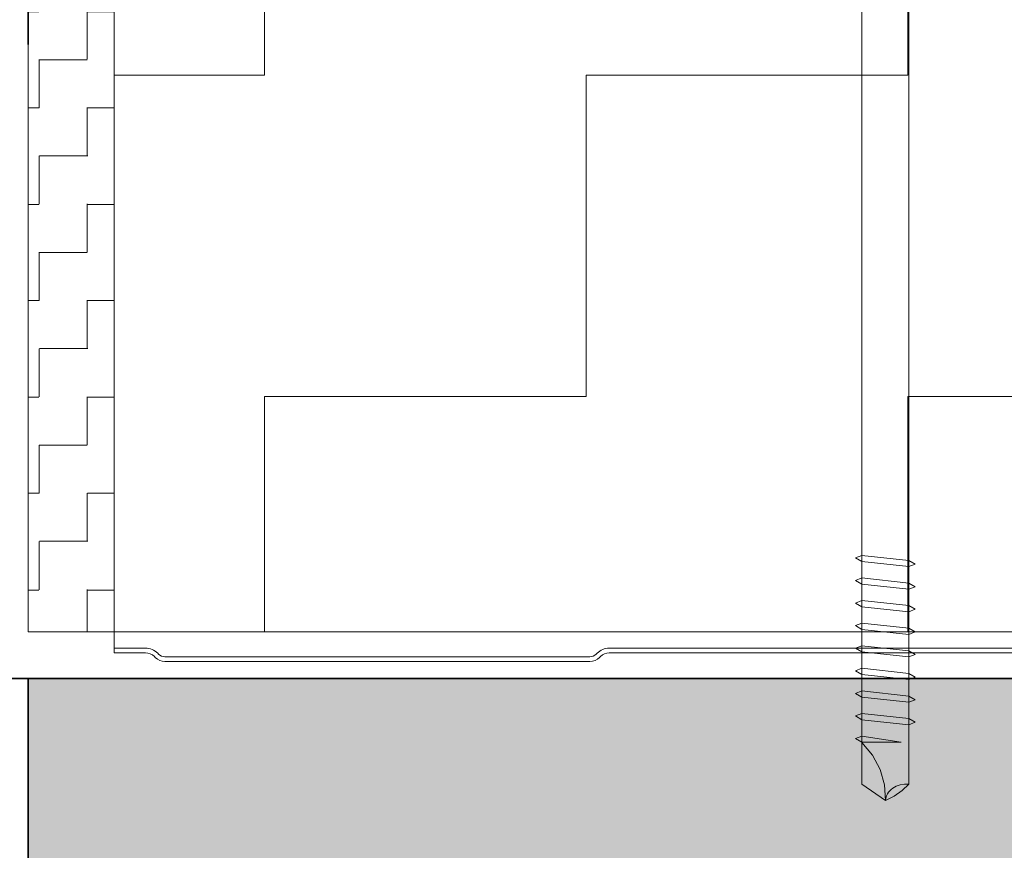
# Model space of a CAD drawing. Header units: metres. Extents: x 1316.5 to 1415.3, y -94.1 to -52.
# Tile 413 of 656: x 1400.7465 to 1400.8613, y -73.5154 to -73.4185. Entities that reach past the tile are written whole.
import ezdxf

# ---------------------------------------------------------------- set-up
doc = ezdxf.new("R2010")
doc.units = ezdxf.units.M
doc.header["$PDMODE"] = 65
doc.linetypes.add('AUSGEZOGEN', pattern=[0])
doc.linetypes.add('STRICHPUNKT2_S5', pattern=[0.09999999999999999, 0.07, -0.01, 0.01, -0.01])
doc.layers.add('XR$4$_42143', color=7, linetype='Continuous')
doc.layers.add('XR$4$_42154', color=7, linetype='Continuous')
for name, color, linetype, lineweight in [('XR$4$Achsen', 4, 'AUSGEZOGEN', 13), ('XR$4$Maßlinie 1_50', 7, 'AUSGEZOGEN', 25), ('XR$4$Muster', 4, 'AUSGEZOGEN', 13), ('XR$4$Möblierung', 4, 'AUSGEZOGEN', 13), ('XR$4$STANDARD_1', 7, 'AUSGEZOGEN', 25), ('XR$4$Wand Mauerwerk nt', 7, 'AUSGEZOGEN', 25), ('XR$4$Wand Mauerwerk tr_1', 42, 'AUSGEZOGEN', 18)]:
    doc.layers.add(name, color=color, linetype=linetype, lineweight=lineweight)
doc.styles.add('ARIAL', font='arial.ttf')
doc.dimstyles.new('DIMSTYLE_4', dxfattribs={"dimtxt": 0.04, "dimasz": 0.03, "dimexe": 0, "dimexo": 1e-06, "dimgap": 0.02, "dimtad": 2, "dimdec": 1, "dimlfac": 100, "dimrnd": 0.5, "dimzin": 4, "dimdsep": 46, "dimtxsty": 'ARIAL', "dimblk1": 'ALL_ML_KREIS', "dimblk2": 'ALL_ML_KREIS', "dimsah": 1, "dimcen": 0, "dimse1": 1, "dimse2": 1, "dimclrd": 7, "dimclre": 7, "dimclrt": 7, "dimadec": 0, "dimazin": 0, "dimtfac": 1, "dimtdec": 0, "dimtix": 1, "dimtmove": 2, "dimatfit": 3, "dimfxl": 0, "dimtzin": 0, "dimlwd": 0, "dimlwe": 25, "dimarcsym": 0})

# ---------------------------------------------------------------- blocks, each defined once
blk = doc.blocks.new('COMPLEXOBJECT_61')
at = {"layer": 'XR$4$STANDARD_1', "linetype": 'AUSGEZOGEN', "lineweight": 35, "transparency": 33554687}
h = blk.add_hatch(color=7, dxfattribs=at)
h.set_gradient(color2=(0, 0, 0), one_color=1)
h.paths.add_polyline_path([(1400.838627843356, -73.34341521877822), (1400.838627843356, -73.34532811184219), (1400.856228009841, -73.34341521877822)], flags=0)
h = blk.add_hatch(color=7, dxfattribs=at)
h.set_gradient(color2=(0, 0, 0), one_color=1)
h.paths.add_polyline_path([(1400.838627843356, -73.34532811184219), (1400.856228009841, -73.34532811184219), (1400.856228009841, -73.34341521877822)], flags=0)
at = {"layer": 'XR$4$STANDARD_1', "color": 7, "linetype": 'AUSGEZOGEN', "lineweight": 13, "transparency": 33554687}
for p, q in [((1400.841927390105, -73.33815024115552), (1400.841927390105, -73.34245748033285)), ((1400.847430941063, -73.33815024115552), (1400.841927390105, -73.33815024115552)), ((1400.844404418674, -73.33815024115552), (1400.844404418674, -73.34245748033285)), ((1400.852927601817, -73.33815024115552), (1400.847430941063, -73.33815024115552)), ((1400.85045401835, -73.33815024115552), (1400.85045401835, -73.34245748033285)), ((1400.852927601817, -73.34245748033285), (1400.852927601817, -73.33815024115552)), ((1400.838629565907, -73.34341349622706), (1400.841927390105, -73.34245748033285)), ((1400.841927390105, -73.34245748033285), (1400.852927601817, -73.34245748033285)), ((1400.856229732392, -73.34341349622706), (1400.852927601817, -73.34245748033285)), ((1400.838629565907, -73.34532897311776), (1400.838629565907, -73.34341349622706)), ((1400.838629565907, -73.34341349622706), (1400.856229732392, -73.34341349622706)), ((1400.856229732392, -73.34341349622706), (1400.856229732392, -73.34532897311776)), ((1400.856229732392, -73.34532897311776), (1400.838629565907, -73.34532897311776)), ((1400.844679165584, -73.34532897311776), (1400.844679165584, -73.34646844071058)), ((1400.85017927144, -73.34706142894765), (1400.85017927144, -73.34532897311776)), ((1400.844679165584, -73.34646844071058), (1400.843963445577, -73.34675438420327)), ((1400.843963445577, -73.34675438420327), (1400.844679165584, -73.34719535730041)), ((1400.85017927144, -73.34706142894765), (1400.844679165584, -73.34646844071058)), ((1400.844679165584, -73.34719191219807), (1400.844679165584, -73.34910394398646)), ((1400.844679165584, -73.34719535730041), (1400.85017927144, -73.34777757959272)), ((1400.850894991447, -73.34749163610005), (1400.85017927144, -73.34706142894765)), ((1400.85017927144, -73.34777757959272), (1400.850894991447, -73.34749163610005)), ((1400.85017927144, -73.34969305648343), (1400.85017927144, -73.34777757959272)), ((1400.844679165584, -73.34910394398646), (1400.843963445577, -73.34938945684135)), ((1400.85017927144, -73.34969650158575), (1400.844679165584, -73.34910394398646)), ((1400.843963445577, -73.34938945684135), (1400.844679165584, -73.3498304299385)), ((1400.844679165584, -73.34982698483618), (1400.844679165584, -73.35174246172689)), ((1400.844679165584, -73.3498304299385), (1400.85017927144, -73.35041609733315)), ((1400.850894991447, -73.35012670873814), (1400.85017927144, -73.34969650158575)), ((1400.85017927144, -73.35041609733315), (1400.850894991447, -73.35012670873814)), ((1400.85017927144, -73.35232812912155), (1400.85017927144, -73.35041609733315)), ((1400.844679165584, -73.35174246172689), (1400.843963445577, -73.35202840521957)), ((1400.843963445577, -73.35202840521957), (1400.844679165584, -73.35246937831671)), ((1400.85017927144, -73.35233544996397), (1400.844679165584, -73.35174246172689)), ((1400.844679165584, -73.35246593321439), (1400.844679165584, -73.35437796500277)), ((1400.844679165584, -73.35246937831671), (1400.85017927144, -73.35305160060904)), ((1400.850894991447, -73.35276565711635), (1400.85017927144, -73.35233544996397)), ((1400.85017927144, -73.35305160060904), (1400.850894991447, -73.35276565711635)), ((1400.85017927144, -73.35496707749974), (1400.85017927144, -73.35305160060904)), ((1400.844679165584, -73.35437796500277), (1400.843963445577, -73.35466347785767)), ((1400.843963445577, -73.35466347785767), (1400.844679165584, -73.35510445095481)), ((1400.85017927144, -73.35497052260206), (1400.844679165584, -73.35437796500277)), ((1400.844679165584, -73.35510100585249), (1400.844679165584, -73.3570164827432)), ((1400.844679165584, -73.35510445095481), (1400.85017927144, -73.35569011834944)), ((1400.850894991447, -73.35540116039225), (1400.85017927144, -73.35497052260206)), ((1400.85017927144, -73.35569011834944), (1400.850894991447, -73.35540116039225)), ((1400.85017927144, -73.5076850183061), (1400.85017927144, -73.35569011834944)), ((1400.844679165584, -73.3570164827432), (1400.843963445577, -73.35729898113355)), ((1400.849255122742, -73.3577399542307), (1400.844679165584, -73.3570164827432)), ((1400.843963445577, -73.35729898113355), (1400.844679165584, -73.3577399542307)), ((1400.844679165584, -73.3577399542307), (1400.844679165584, -73.5076850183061)), ((1400.844679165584, -73.3577399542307), (1400.849255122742, -73.3577399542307)), ((1400.844679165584, -73.48099021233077), (1400.843963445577, -73.48127572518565)), ((1400.85017927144, -73.48158276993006), (1400.844679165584, -73.48099021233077)), ((1400.843963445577, -73.48127572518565), (1400.844679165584, -73.4817166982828)), ((1400.844679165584, -73.48171325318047), (1400.844679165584, -73.48362528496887)), ((1400.844679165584, -73.4817166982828), (1400.85017927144, -73.48230236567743)), ((1400.850894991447, -73.48201297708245), (1400.85017927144, -73.48158276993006)), ((1400.85017927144, -73.48230236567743), (1400.850894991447, -73.48201297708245)), ((1400.85017927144, -73.48421439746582), (1400.85017927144, -73.48230236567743)), ((1400.844679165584, -73.48362528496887), (1400.843963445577, -73.48391467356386)), ((1400.843963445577, -73.48391467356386), (1400.844679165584, -73.484355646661)), ((1400.85017927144, -73.48422171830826), (1400.844679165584, -73.48362528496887)), ((1400.844679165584, -73.48434875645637), (1400.844679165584, -73.48626423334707)), ((1400.844679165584, -73.484355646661), (1400.85017927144, -73.48493786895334)), ((1400.850894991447, -73.48465192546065), (1400.85017927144, -73.48422171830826)), ((1400.85017927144, -73.48493786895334), (1400.850894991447, -73.48465192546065)), ((1400.85017927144, -73.48685334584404), (1400.85017927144, -73.48493786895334)), ((1400.844679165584, -73.48626423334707), (1400.843963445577, -73.48654974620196)), ((1400.843963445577, -73.48654974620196), (1400.844679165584, -73.48699071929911)), ((1400.85017927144, -73.48685679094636), (1400.844679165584, -73.48626423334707)), ((1400.850894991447, -73.48728699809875), (1400.85017927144, -73.48685679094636)), ((1400.844679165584, -73.48698727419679), (1400.844679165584, -73.4889027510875)), ((1400.844679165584, -73.48699071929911), (1400.85017927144, -73.48757294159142)), ((1400.85017927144, -73.48757294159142), (1400.850894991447, -73.48728699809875)), ((1400.85017927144, -73.48948841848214), (1400.85017927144, -73.48757294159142)), ((1400.844679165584, -73.4889027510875), (1400.843963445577, -73.48918869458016)), ((1400.843963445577, -73.48918869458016), (1400.844679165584, -73.48962966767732)), ((1400.85017927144, -73.48949573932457), (1400.844679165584, -73.4889027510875)), ((1400.844679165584, -73.48962966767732), (1400.85017927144, -73.49021188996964)), ((1400.850894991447, -73.48992594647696), (1400.85017927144, -73.48949573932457)), ((1400.85017927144, -73.49021188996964), (1400.850894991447, -73.48992594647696)), ((1400.844679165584, -73.49153825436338), (1400.843963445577, -73.49182376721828)), ((1400.843963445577, -73.49182376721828), (1400.844679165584, -73.4922647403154)), ((1400.85017927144, -73.49213081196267), (1400.844679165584, -73.49153825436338)), ((1400.844679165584, -73.49225785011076), (1400.844679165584, -73.49417332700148)), ((1400.844679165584, -73.4922647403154), (1400.85017927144, -73.49284696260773)), ((1400.850894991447, -73.49256101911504), (1400.85017927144, -73.49213081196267)), ((1400.85017927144, -73.49284696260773), (1400.850894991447, -73.49256101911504)), ((1400.85017927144, -73.49476243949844), (1400.85017927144, -73.49284696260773)), ((1400.844679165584, -73.49417332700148), (1400.843963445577, -73.49445927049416)), ((1400.843963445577, -73.49445927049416), (1400.844679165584, -73.4949002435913)), ((1400.85017927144, -73.49476588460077), (1400.844679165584, -73.49417332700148)), ((1400.844679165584, -73.49489679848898), (1400.844679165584, -73.4968122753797)), ((1400.844679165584, -73.4949002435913), (1400.85017927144, -73.49548591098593)), ((1400.850894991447, -73.49519652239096), (1400.85017927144, -73.49476588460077)), ((1400.85017927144, -73.49548591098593), (1400.850894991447, -73.49519652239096)), ((1400.85017927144, -73.49739794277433), (1400.85017927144, -73.49548591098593)), ((1400.844679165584, -73.4968122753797), (1400.843963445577, -73.49709778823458)), ((1400.843963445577, -73.49709778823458), (1400.844679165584, -73.49753876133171)), ((1400.85017927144, -73.49740483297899), (1400.844679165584, -73.4968122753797)), ((1400.844679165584, -73.4975353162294), (1400.844679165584, -73.49944734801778)), ((1400.844679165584, -73.49753876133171), (1400.85017927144, -73.49812098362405)), ((1400.850894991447, -73.49783547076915), (1400.85017927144, -73.49740483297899)), ((1400.85017927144, -73.49812098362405), (1400.850894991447, -73.49783547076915)), ((1400.85017927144, -73.50003646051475), (1400.85017927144, -73.49812098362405)), ((1400.844679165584, -73.49944734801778), (1400.843963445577, -73.49973673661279)), ((1400.85017927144, -73.50004033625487), (1400.844679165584, -73.49944734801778)), ((1400.843963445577, -73.49973673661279), (1400.844679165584, -73.50017426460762)), ((1400.844679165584, -73.5001708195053), (1400.844679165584, -73.502086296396)), ((1400.844679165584, -73.50017426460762), (1400.85017927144, -73.50075993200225)), ((1400.850894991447, -73.50047398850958), (1400.85017927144, -73.50004033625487)), ((1400.85017927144, -73.50075993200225), (1400.850894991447, -73.50047398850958)), ((1400.844679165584, -73.502086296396), (1400.843963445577, -73.50237180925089)), ((1400.843963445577, -73.50237180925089), (1400.844679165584, -73.50280933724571)), ((1400.849255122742, -73.50280933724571), (1400.844679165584, -73.502086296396)), ((1400.844679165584, -73.50280933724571), (1400.849255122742, -73.50280933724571)), ((1400.845924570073, -73.50431226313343), (1400.844679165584, -73.50281278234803)), ((1400.846824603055, -73.50599131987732), (1400.845924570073, -73.50431226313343)), ((1400.847328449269, -73.50776942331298), (1400.846824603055, -73.50599131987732)), ((1400.844679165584, -73.5076850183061), (1400.847430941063, -73.5096004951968)), ((1400.847430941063, -73.5096004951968), (1400.847328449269, -73.50776942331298)), ((1400.847801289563, -73.50863026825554), (1400.847678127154, -73.50881027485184)), ((1400.84794598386, -73.50846447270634), (1400.847801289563, -73.50863026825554)), ((1400.848112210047, -73.50830944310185), (1400.84794598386, -73.50846447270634)), ((1400.848295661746, -73.50816819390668), (1400.848112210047, -73.50830944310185)), ((1400.848492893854, -73.50804115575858), (1400.848295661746, -73.50816819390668)), ((1400.848447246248, -73.50907813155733), (1400.849371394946, -73.50843605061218)), ((1400.848708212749, -73.50793177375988), (1400.848492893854, -73.50804115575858)), ((1400.849174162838, -73.50776942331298), (1400.848708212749, -73.50793177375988)), ((1400.849671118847, -73.50768846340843), (1400.849174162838, -73.50776942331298)), ((1400.849371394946, -73.50843605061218), (1400.85017927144, -73.5076850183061)), ((1400.85017927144, -73.5076850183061), (1400.849671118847, -73.50768846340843)), ((1400.847430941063, -73.5096004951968), (1400.848447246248, -73.50907813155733)), ((1400.847469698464, -73.5093253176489), (1400.847430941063, -73.5096004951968)), ((1400.847550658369, -73.50906047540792), (1400.847469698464, -73.5093253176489)), ((1400.847678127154, -73.50881027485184), (1400.847550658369, -73.50906047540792))]:
    blk.add_line(p, q, dxfattribs=at)
blk = doc.blocks.new('ALL_ML_KREIS')
at = {"color": 0, "linetype": 'ByBlock', "lineweight": -2}
for p, q in [((0, -0.5), (0, 0.5)), ((-1, 0), (0.5, 0))]:
    blk.add_line(p, q, dxfattribs=at)
blk.add_circle((0, 0), 0.15, dxfattribs=at)
blk = doc.blocks.new('*D427')
at = {"layer": 'DEFPOINTS', "color": 7, "linetype": 'AUSGEZOGEN', "lineweight": 25, "transparency": 33554687}
for p in [(1400.853245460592, -73.49536920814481), (1400.480862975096, -73.89536920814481), (1400.938092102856, -73.89536920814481)]:
    blk.add_point(p, dxfattribs=at)
at = {"layer": 'XR$4$Maßlinie 1_50', "color": 7, "linetype": 'AUSGEZOGEN', "lineweight": -2, "transparency": 33554687}
blk.add_line((1400.480862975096, -73.89536920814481), (1400.480862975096, -73.49536920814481), dxfattribs=at)
at = {"layer": 'XR$4$Maßlinie 1_50', "color": 7, "linetype": 'AUSGEZOGEN', "lineweight": 25, "transparency": 33554687, "xscale": 0.03, "yscale": 0.03, "zscale": 0.03}
for p, rotation in [((1400.480862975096, -73.49536920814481), 90), ((1400.480862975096, -73.89536920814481), 270)]:
    blk.add_blockref('ALL_ML_KREIS', p, dxfattribs=dict(at, rotation=rotation))
at = {"layer": 'XR$4$Maßlinie 1_50', "color": 7, "linetype": 'AUSGEZOGEN', "lineweight": 25, "transparency": 33554687, "insert": (1400.450180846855, -73.69710999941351), "char_height": 0.04, "width": 0.16, "attachment_point": 5, "rotation": 90, "style": 'ARIAL'}
blk.add_mtext('\\A1;{\\A1;{40\\H0.026400;\\S^ ;}}', dxfattribs=at)
blk = doc.blocks.new('*D428')
at = {"layer": 'DEFPOINTS', "color": 7, "linetype": 'AUSGEZOGEN', "lineweight": 25, "transparency": 33554687}
for p in [(1400.769759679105, -73.34536920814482), (1400.480862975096, -73.49536920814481), (1400.853245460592, -73.49536920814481)]:
    blk.add_point(p, dxfattribs=at)
at = {"layer": 'XR$4$Maßlinie 1_50', "color": 7, "linetype": 'AUSGEZOGEN', "lineweight": -2, "transparency": 33554687}
blk.add_line((1400.480862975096, -73.49536920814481), (1400.480862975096, -73.34536920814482), dxfattribs=at)
at = {"layer": 'XR$4$Maßlinie 1_50', "color": 7, "linetype": 'AUSGEZOGEN', "lineweight": 25, "transparency": 33554687, "xscale": 0.03, "yscale": 0.03, "zscale": 0.03}
for p, rotation in [((1400.480862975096, -73.34536920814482), 90), ((1400.480862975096, -73.49536920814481), 270)]:
    blk.add_blockref('ALL_ML_KREIS', p, dxfattribs=dict(at, rotation=rotation))
at = {"layer": 'XR$4$Maßlinie 1_50', "color": 7, "linetype": 'AUSGEZOGEN', "lineweight": 25, "transparency": 33554687, "insert": (1400.450180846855, -73.42232828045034), "char_height": 0.04, "width": 0.16, "attachment_point": 5, "rotation": 90, "style": 'ARIAL'}
blk.add_mtext('\\A1;{\\A1;{15\\H0.026400;\\S^ ;}}', dxfattribs=at)
blk = doc.blocks.new('*D443')
at = {"layer": 'DEFPOINTS', "color": 7, "linetype": 'AUSGEZOGEN', "lineweight": 25, "transparency": 33554687}
for p in [(1400.597528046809, -73.11664860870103), (1400.597528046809, -73.34912596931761), (1400.747467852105, -73.51481079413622)]:
    blk.add_point(p, dxfattribs=at)
at = {"layer": 'XR$4$Maßlinie 1_50', "color": 7, "linetype": 'AUSGEZOGEN', "lineweight": -2, "transparency": 33554687}
blk.add_line((1400.597528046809, -73.11664860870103), (1400.747467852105, -73.11664860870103), dxfattribs=at)
at = {"layer": 'XR$4$Maßlinie 1_50', "color": 7, "linetype": 'AUSGEZOGEN', "lineweight": 25, "transparency": 33554687, "xscale": 0.03, "yscale": 0.03, "zscale": 0.03, "rotation": 180}
blk.add_blockref('ALL_ML_KREIS', (1400.597528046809, -73.11664860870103), dxfattribs=at)
at = {"layer": 'XR$4$Maßlinie 1_50', "color": 7, "linetype": 'AUSGEZOGEN', "lineweight": 25, "transparency": 33554687, "xscale": 0.03, "yscale": 0.03, "zscale": 0.03}
blk.add_blockref('ALL_ML_KREIS', (1400.747467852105, -73.11664860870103), dxfattribs=at)
at = {"layer": 'XR$4$Maßlinie 1_50', "color": 7, "linetype": 'AUSGEZOGEN', "lineweight": 25, "transparency": 33554687, "insert": (1400.670538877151, -73.08596648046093), "char_height": 0.04, "width": 0.16, "attachment_point": 5, "style": 'ARIAL'}
blk.add_mtext('\\A1;{\\A1;{15\\H0.026400;\\S^ ;}}', dxfattribs=at)
blk = doc.blocks.new('*D444')
at = {"layer": 'DEFPOINTS', "color": 7, "linetype": 'AUSGEZOGEN', "lineweight": 25, "transparency": 33554687}
for p in [(1400.747467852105, -73.11664860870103), (1401.696456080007, -73.51113481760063), (1400.747467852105, -73.51481079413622)]:
    blk.add_point(p, dxfattribs=at)
at = {"layer": 'XR$4$Maßlinie 1_50', "color": 7, "linetype": 'AUSGEZOGEN', "lineweight": -2, "transparency": 33554687}
blk.add_line((1400.747467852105, -73.11664860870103), (1401.696456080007, -73.11664860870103), dxfattribs=at)
at = {"layer": 'XR$4$Maßlinie 1_50', "color": 7, "linetype": 'AUSGEZOGEN', "lineweight": 25, "transparency": 33554687, "xscale": 0.03, "yscale": 0.03, "zscale": 0.03, "rotation": 180}
blk.add_blockref('ALL_ML_KREIS', (1400.747467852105, -73.11664860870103), dxfattribs=at)
at = {"layer": 'XR$4$Maßlinie 1_50', "color": 7, "linetype": 'AUSGEZOGEN', "lineweight": 25, "transparency": 33554687, "xscale": 0.03, "yscale": 0.03, "zscale": 0.03}
blk.add_blockref('ALL_ML_KREIS', (1401.696456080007, -73.11664860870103), dxfattribs=at)
at = {"layer": 'XR$4$Maßlinie 1_50', "color": 7, "linetype": 'AUSGEZOGEN', "lineweight": 25, "transparency": 33554687, "insert": (1401.22000289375, -73.08596648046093), "char_height": 0.04, "width": 0.16, "attachment_point": 5, "style": 'ARIAL'}
blk.add_mtext('\\A1;{\\A1;{95\\H0.026400;\\S^ ;}}', dxfattribs=at)
blk = doc.blocks.new('*D455')
at = {"layer": 'DEFPOINTS', "color": 7, "linetype": 'AUSGEZOGEN', "lineweight": 25, "transparency": 33554687}
for p in [(1400.597467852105, -73.22869531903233), (1400.747467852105, -73.34851766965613), (1400.597467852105, -73.69948585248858)]:
    blk.add_point(p, dxfattribs=at)
at = {"layer": 'XR$4$Maßlinie 1_50', "color": 7, "linetype": 'AUSGEZOGEN', "lineweight": -2, "transparency": 33554687}
blk.add_line((1400.597467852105, -73.22869531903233), (1400.747467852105, -73.22869531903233), dxfattribs=at)
at = {"layer": 'XR$4$Maßlinie 1_50', "color": 7, "linetype": 'AUSGEZOGEN', "lineweight": 25, "transparency": 33554687, "xscale": 0.03, "yscale": 0.03, "zscale": 0.03, "rotation": 180}
blk.add_blockref('ALL_ML_KREIS', (1400.597467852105, -73.22869531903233), dxfattribs=at)
at = {"layer": 'XR$4$Maßlinie 1_50', "color": 7, "linetype": 'AUSGEZOGEN', "lineweight": 25, "transparency": 33554687, "xscale": 0.03, "yscale": 0.03, "zscale": 0.03}
blk.add_blockref('ALL_ML_KREIS', (1400.747467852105, -73.22869531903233), dxfattribs=at)
at = {"layer": 'XR$4$Maßlinie 1_50', "color": 7, "linetype": 'AUSGEZOGEN', "lineweight": 25, "transparency": 33554687, "insert": (1400.670508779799, -73.19801319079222), "char_height": 0.04, "width": 0.16, "attachment_point": 5, "style": 'ARIAL'}
blk.add_mtext('\\A1;{\\A1;{15\\H0.026400;\\S^ ;}}', dxfattribs=at)
blk = doc.blocks.new('*D493')
at = {"layer": 'DEFPOINTS', "color": 7, "linetype": 'AUSGEZOGEN', "lineweight": 25, "transparency": 33554687}
for p in [(1400.747467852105, -73.49536920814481), (1400.694194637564, -73.67036877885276), (1400.742025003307, -73.67036877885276)]:
    blk.add_point(p, dxfattribs=at)
at = {"layer": 'XR$4$Maßlinie 1_50', "color": 7, "linetype": 'AUSGEZOGEN', "lineweight": -2, "transparency": 33554687}
blk.add_line((1400.694194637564, -73.67036877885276), (1400.694194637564, -73.49536920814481), dxfattribs=at)
at = {"layer": 'XR$4$Maßlinie 1_50', "color": 7, "linetype": 'AUSGEZOGEN', "lineweight": 25, "transparency": 33554687, "xscale": 0.03, "yscale": 0.03, "zscale": 0.03}
for p, rotation in [((1400.694194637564, -73.49536920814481), 90), ((1400.694194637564, -73.67036877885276), 270)]:
    blk.add_blockref('ALL_ML_KREIS', p, dxfattribs=dict(at, rotation=rotation))
at = {"layer": 'XR$4$Maßlinie 1_50', "color": 7, "linetype": 'AUSGEZOGEN', "lineweight": 25, "transparency": 33554687, "insert": (1400.664194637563, -73.56659887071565), "char_height": 0.04, "width": 0.16, "attachment_point": 5, "rotation": 90, "style": 'ARIAL'}
blk.add_mtext('\\A1;{\\A1;{17\\H0.026400;\\S5^ ;}}', dxfattribs=at)
blk = doc.blocks.new('*D494')
at = {"layer": 'DEFPOINTS', "color": 7, "linetype": 'AUSGEZOGEN', "lineweight": 25, "transparency": 33554687}
for p in [(1400.742025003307, -73.34540478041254), (1400.694194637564, -73.49536920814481), (1400.747467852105, -73.49536920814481)]:
    blk.add_point(p, dxfattribs=at)
at = {"layer": 'XR$4$Maßlinie 1_50', "color": 7, "linetype": 'AUSGEZOGEN', "lineweight": -2, "transparency": 33554687}
blk.add_line((1400.694194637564, -73.49536920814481), (1400.694194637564, -73.34540478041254), dxfattribs=at)
at = {"layer": 'XR$4$Maßlinie 1_50', "color": 7, "linetype": 'AUSGEZOGEN', "lineweight": 25, "transparency": 33554687, "xscale": 0.03, "yscale": 0.03, "zscale": 0.03}
for p, rotation in [((1400.694194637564, -73.34540478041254), 90), ((1400.694194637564, -73.49536920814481), 270)]:
    blk.add_blockref('ALL_ML_KREIS', p, dxfattribs=dict(at, rotation=rotation))
at = {"layer": 'XR$4$Maßlinie 1_50', "color": 7, "linetype": 'AUSGEZOGEN', "lineweight": 25, "transparency": 33554687, "insert": (1400.663512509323, -73.4223460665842), "char_height": 0.04, "width": 0.16, "attachment_point": 5, "rotation": 90, "style": 'ARIAL'}
blk.add_mtext('\\A1;{\\A1;{15\\H0.026400;\\S^ ;}}', dxfattribs=at)

msp = doc.modelspace()

# ---------------------------------------------------------------- hatches: boundary and pattern name
at = {"layer": 'XR$4$Muster', "linetype": 'AUSGEZOGEN', "lineweight": 13, "transparency": 33554687}
h = msp.add_hatch(dxfattribs=at)
h.set_pattern_fill('MUSTER', color=4, scale=0.005625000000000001, angle=90.00000000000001, style=0, pattern_type=2)
h.set_pattern_definition([(90.00000000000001, (-0.01125, 0.01125), (-0.005625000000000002, 0.005625), [0.005625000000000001, -0.005625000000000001]), (180, (-0.01125, 0.01125), (-0.005625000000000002, -0.005625), [0.005625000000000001, -0.005625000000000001])])
h.paths.add_polyline_path([(1400.747467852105, -73.48992635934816), (1400.757468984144, -73.48992635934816), (1400.757468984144, -73.34851766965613), (1400.747467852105, -73.34851766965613)], flags=0)
h = msp.add_hatch(dxfattribs=at)
h.set_pattern_fill('MUSTER', color=4, scale=0.0375, angle=90.00000000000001, style=0, pattern_type=2)
h.set_pattern_definition([(90.00000000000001, (-0.07500000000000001, 0.07499999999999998), (-0.03750000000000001, 0.03749999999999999), [0.0375, -0.0375]), (180, (-0.07500000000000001, 0.07499999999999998), (-0.03750000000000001, -0.03749999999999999), [0.0375, -0.0375])])
h.paths.add_polyline_path([(1401.821456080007, -73.34851766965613), (1400.757468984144, -73.34851766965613), (1400.757468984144, -73.48992635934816), (1401.821456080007, -73.48992635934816)], flags=0)
at = {"layer": 'XR$4$Möblierung', "linetype": 'AUSGEZOGEN', "lineweight": 13, "transparency": 33554687}
msp.add_hatch(color=8, dxfattribs=at).paths.add_polyline_path([(1401.622331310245, -73.5909410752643), (1401.622556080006, -73.59107693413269), (1401.622556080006, -73.59135982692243), (1401.674756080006, -73.59135982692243), (1401.674756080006, -73.59011920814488), (1401.675939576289, -73.58920043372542), (1401.676972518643, -73.58811515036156), (1401.677831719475, -73.58688772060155), (1401.678956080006, -73.58462266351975), (1401.678956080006, -73.58036920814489), (1401.679151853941, -73.57913314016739), (1401.679720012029, -73.57801806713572), (1401.680604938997, -73.57713314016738), (1401.681720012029, -73.5765649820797), (1401.682956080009, -73.57636920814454), (1401.692456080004, -73.57636920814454), (1401.693692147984, -73.5765649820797), (1401.694807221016, -73.57713314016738), (1401.695692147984, -73.57801806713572), (1401.696260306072, -73.57913314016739), (1401.696456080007, -73.58036920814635), (1401.696456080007, -73.49536920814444), (1401.236961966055, -73.49536920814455), (1401.230961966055, -73.49536920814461), (1401.212961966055, -73.49536920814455), (1401.206961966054, -73.49536920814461), (1400.747467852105, -73.49536920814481), (1400.747467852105, -73.62536920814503), (1400.747663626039, -73.62413314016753), (1400.748231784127, -73.62301806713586), (1400.749116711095, -73.62213314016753), (1400.750231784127, -73.62156498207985), (1400.751467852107, -73.6213692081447), (1400.760967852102, -73.6213692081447), (1400.762203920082, -73.62156498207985), (1400.763318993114, -73.62213314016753), (1400.764203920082, -73.62301806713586), (1400.76477207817, -73.62413314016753), (1400.764967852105, -73.62536920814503), (1400.764967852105, -73.6296226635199), (1400.766092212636, -73.6318877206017), (1400.766951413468, -73.6331151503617), (1400.767984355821, -73.63420043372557), (1400.769167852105, -73.63511920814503), (1400.769167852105, -73.6363692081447), (1400.821367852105, -73.6363692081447), (1400.821367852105, -73.63607693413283), (1400.821592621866, -73.63594107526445), (1400.823467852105, -73.6323692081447), (1400.823467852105, -73.63164211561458), (1400.825367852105, -73.63164211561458), (1400.825367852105, -73.64909630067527), (1400.823467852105, -73.64909630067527), (1400.823467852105, -73.6483692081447), (1400.821592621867, -73.6447973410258), (1400.821367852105, -73.64466148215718), (1400.821367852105, -73.6443692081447), (1400.769167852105, -73.6443692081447), (1400.769167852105, -73.6456192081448), (1400.767984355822, -73.64653798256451), (1400.766951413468, -73.64762326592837), (1400.766092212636, -73.64885069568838), (1400.764967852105, -73.65111575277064), (1400.764967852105, -73.65536920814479), (1400.76477207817, -73.65660527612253), (1400.764203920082, -73.6577203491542), (1400.763318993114, -73.65860527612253), (1400.762203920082, -73.65917343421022), (1400.760967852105, -73.6593692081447), (1400.751467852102, -73.6593692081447), (1400.750231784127, -73.65917343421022), (1400.749116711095, -73.65860527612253), (1400.748231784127, -73.6577203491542), (1400.747663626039, -73.65660527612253), (1400.747467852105, -73.6553692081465), (1400.747467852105, -73.73536920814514), (1400.747663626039, -73.73413314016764), (1400.748231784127, -73.73301806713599), (1400.749116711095, -73.73213314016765), (1400.750231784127, -73.73156498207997), (1400.751467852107, -73.73136920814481), (1400.760967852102, -73.73136920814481), (1400.762203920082, -73.73156498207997), (1400.763318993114, -73.73213314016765), (1400.764203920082, -73.73301806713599), (1400.76477207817, -73.73413314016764), (1400.764967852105, -73.73536920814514), (1400.764967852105, -73.73962266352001), (1400.766092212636, -73.74188772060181), (1400.766951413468, -73.74311515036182), (1400.767984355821, -73.74420043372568), (1400.769167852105, -73.74511920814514), (1400.769167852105, -73.74636920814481), (1400.821367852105, -73.74636920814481), (1400.821367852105, -73.74607693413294), (1400.821592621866, -73.74594107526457), (1400.823467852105, -73.74236920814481), (1400.823467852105, -73.7416421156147), (1400.825367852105, -73.7416421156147), (1400.825367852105, -73.7590963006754), (1400.823467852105, -73.7590963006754), (1400.823467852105, -73.75836920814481), (1400.821592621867, -73.75479734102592), (1400.821367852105, -73.75466148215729), (1400.821367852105, -73.75436920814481), (1400.769167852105, -73.75436920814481), (1400.769167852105, -73.7556192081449), (1400.767984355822, -73.75653798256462), (1400.766951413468, -73.75762326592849), (1400.766092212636, -73.7588506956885), (1400.764967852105, -73.76111575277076), (1400.764967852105, -73.76536920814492), (1400.76477207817, -73.76660527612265), (1400.764203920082, -73.76772034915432), (1400.763318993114, -73.76860527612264), (1400.762203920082, -73.76917343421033), (1400.760967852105, -73.76936920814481), (1400.751467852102, -73.76936920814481), (1400.750231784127, -73.76917343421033), (1400.749116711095, -73.76860527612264), (1400.748231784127, -73.76772034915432), (1400.747663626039, -73.76660527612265), (1400.747467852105, -73.76536920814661), (1400.747467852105, -73.89536920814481), (1401.696456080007, -73.89536920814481), (1401.696456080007, -73.83036920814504), (1401.696260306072, -73.83160527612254), (1401.695692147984, -73.8327203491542), (1401.694807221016, -73.83360527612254), (1401.693692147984, -73.83417343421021), (1401.692456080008, -73.8343692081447), (1401.682956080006, -73.8343692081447), (1401.681720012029, -73.83417343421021), (1401.680604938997, -73.83360527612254), (1401.679720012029, -73.8327203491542), (1401.679151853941, -73.83160527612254), (1401.678956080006, -73.83036920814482), (1401.678956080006, -73.82611575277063), (1401.677831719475, -73.82385069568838), (1401.676972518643, -73.82262326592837), (1401.675939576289, -73.82153798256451), (1401.674756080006, -73.8206192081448), (1401.674756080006, -73.81936920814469), (1401.622556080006, -73.81936920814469), (1401.622556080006, -73.81966148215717), (1401.622331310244, -73.8197973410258), (1401.620456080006, -73.8233692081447), (1401.620456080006, -73.82409630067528), (1401.618556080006, -73.82409630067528), (1401.618556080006, -73.80664211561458), (1401.620456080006, -73.80664211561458), (1401.620456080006, -73.80736920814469), (1401.622331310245, -73.81094107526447), (1401.622556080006, -73.81107693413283), (1401.622556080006, -73.8113692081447), (1401.674756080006, -73.8113692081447), (1401.674756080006, -73.81011920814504), (1401.675939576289, -73.80920043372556), (1401.676972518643, -73.8081151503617), (1401.677831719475, -73.8068877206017), (1401.678956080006, -73.8046226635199), (1401.678956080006, -73.80036920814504), (1401.679151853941, -73.79913314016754), (1401.679720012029, -73.79801806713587), (1401.680604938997, -73.79713314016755), (1401.681720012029, -73.79656498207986), (1401.682956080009, -73.7963692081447), (1401.692456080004, -73.7963692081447), (1401.693692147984, -73.79656498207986), (1401.694807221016, -73.79713314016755), (1401.695692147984, -73.79801806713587), (1401.696260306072, -73.79913314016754), (1401.696456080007, -73.80036920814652), (1401.696456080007, -73.61036920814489), (1401.696260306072, -73.61160527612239), (1401.695692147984, -73.61272034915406), (1401.694807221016, -73.61360527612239), (1401.693692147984, -73.61417343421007), (1401.692456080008, -73.61436920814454), (1401.682956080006, -73.61436920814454), (1401.681720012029, -73.61417343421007), (1401.680604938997, -73.61360527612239), (1401.679720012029, -73.61272034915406), (1401.679151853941, -73.61160527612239), (1401.678956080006, -73.61036920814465), (1401.678956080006, -73.60611575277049), (1401.677831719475, -73.60385069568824), (1401.676972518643, -73.60262326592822), (1401.675939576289, -73.60153798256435), (1401.674756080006, -73.60061920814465), (1401.674756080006, -73.59936920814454), (1401.622556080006, -73.59936920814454), (1401.622556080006, -73.59966148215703), (1401.622331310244, -73.59979734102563), (1401.620456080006, -73.60336920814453), (1401.620456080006, -73.60409630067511), (1401.618556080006, -73.60409630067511), (1401.618556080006, -73.58664211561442), (1401.620456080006, -73.58664211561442), (1401.620456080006, -73.58736920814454)])

# ---------------------------------------------------------------- linework, layer by layer
at = {"layer": 'XR$4$_42143', "color": 30, "linetype": 'AUSGEZOGEN', "lineweight": 13, "transparency": 33554687}
for p, q in [((1400.757468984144, -73.4923692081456), (1400.761146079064, -73.49236920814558)), ((1400.762666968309, -73.49251167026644), (1400.762560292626, -73.49240499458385)), ((1400.762666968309, -73.49251167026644), (1400.762560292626, -73.49240499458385)), ((1400.813815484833, -73.49240499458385), (1400.81370880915, -73.49251167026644)), ((1400.815229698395, -73.49236920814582), (1400.864910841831, -73.49236920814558)), ((1400.762171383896, -73.49279390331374), (1400.762278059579, -73.49290057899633)), ((1400.81296634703, -73.49281920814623), (1400.76340943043, -73.492819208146)), ((1400.76340943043, -73.49336920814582), (1400.81296634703, -73.49336920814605)), ((1400.81409771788, -73.49290057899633), (1400.814204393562, -73.49279390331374))]:
    msp.add_line(p, q, dxfattribs=at)
for centre, radius, start, end in [((1400.761146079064, -73.49381920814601), 0.002, 45, 90), ((1400.761146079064, -73.49381920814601), 0.001450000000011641, 44.99999999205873, 90), ((1400.76340943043, -73.49176920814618), 0.001049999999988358, 224.9999999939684, 270), ((1400.81296634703, -73.49176920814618), 0.001050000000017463, 270, 315.000000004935), ((1400.815229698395, -73.49381920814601), 0.002, 90, 135), ((1400.815229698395, -73.49381920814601), 0.001449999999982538, 90, 135.0000000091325), ((1400.76340943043, -73.49176920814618), 0.001600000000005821, 225.0000000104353, 270), ((1400.81296634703, -73.49176920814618), 0.001600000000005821, 270, 314.9999999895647)]:
    msp.add_arc(centre, radius, start, end, dxfattribs=at)
at = {"layer": 'XR$4$_42154', "color": 51, "linetype": 'AUSGEZOGEN', "lineweight": 13, "transparency": 33554687}
for p, q in [((1400.757468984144, -73.4923692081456), (1400.757468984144, -73.34851766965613)), ((1400.757468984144, -73.49181920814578), (1400.761146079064, -73.49181920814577)), ((1400.762560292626, -73.49240499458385), (1400.762666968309, -73.49251167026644)), ((1400.81370880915, -73.49251167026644), (1400.813815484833, -73.49240499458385)), ((1400.815229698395, -73.491819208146), (1400.864910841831, -73.49181920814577)), ((1400.76340943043, -73.492819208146), (1400.81296634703, -73.49281920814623))]:
    msp.add_line(p, q, dxfattribs=at)
for centre, radius, start, end in [((1400.761146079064, -73.49381920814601), 0.002, 45, 90), ((1400.76340943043, -73.49176920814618), 0.001049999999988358, 224.9999999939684, 270), ((1400.81296634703, -73.49176920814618), 0.001050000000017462, 270, 315.000000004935), ((1400.815229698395, -73.49381920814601), 0.002, 90, 135)]:
    msp.add_arc(centre, radius, start, end, dxfattribs=at)
at = {"layer": 'XR$4$Achsen', "color": 4, "linetype": 'STRICHPUNKT2_S5', "lineweight": 35, "transparency": 33554687}
for p, q in [((1400.747467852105, -74.62136920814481), (1400.747467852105, -72.90253014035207)), ((1400.249312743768, -73.49536920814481), (1404.515956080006, -73.49536920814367))]:
    msp.add_line(p, q, dxfattribs=at)
at = {"layer": 'XR$4$STANDARD_1', "color": 7, "linetype": 'AUSGEZOGEN', "lineweight": 35, "transparency": 33554687}
msp.add_lwpolyline([(1400.747467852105, -73.49536920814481), (1401.696456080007, -73.49536920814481), (1401.696456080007, -73.89536920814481), (1400.747467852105, -73.89536920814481), (1400.747467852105, -73.49536920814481)], close=True, dxfattribs=at)
at = {"layer": 'XR$4$Wand Mauerwerk nt', "color": 7, "linetype": 'AUSGEZOGEN', "lineweight": 13, "transparency": 33554687}
for p, q in [((1400.747467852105, -73.48992635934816), (1400.747467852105, -73.34851766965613)), ((1401.821456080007, -73.48992635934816), (1400.747467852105, -73.48992635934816))]:
    msp.add_line(p, q, dxfattribs=at)
at = {"layer": 'XR$4$Wand Mauerwerk tr_1', "color": 7, "linetype": 'AUSGEZOGEN', "lineweight": 25, "transparency": 33554687}
msp.add_line((1400.897467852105, -73.49536920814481), (1400.747467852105, -73.49536920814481), dxfattribs=at)

# ---------------------------------------------------------------- block references
at = {"layer": 'XR$4$STANDARD_1', "color": 7, "linetype": 'AUSGEZOGEN', "lineweight": 13, "transparency": 33554687}
msp.add_blockref('COMPLEXOBJECT_61', (0, 0), dxfattribs=at)

# ---------------------------------------------------------------- dimensions: what is measured, and where the dimension line sits
at = {"layer": 'XR$4$Maßlinie 1_50', "color": 7, "linetype": 'AUSGEZOGEN', "lineweight": 25, "transparency": 33554687}
for base, p1, p2, picture, middle in [((1400.747467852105, -73.11664860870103), (1400.597528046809, -73.34912496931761), (1400.747467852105, -73.51480979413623), '*D443', (1400.670538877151, -73.08596648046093)), ((1401.696456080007, -73.11664860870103), (1400.747467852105, -73.51480979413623), (1401.696456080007, -73.51113381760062), '*D444', (1401.22000289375, -73.08596648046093)), ((1400.747467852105, -73.22869531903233), (1400.597467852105, -73.69948485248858), (1400.747467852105, -73.34851666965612), '*D455', (1400.670508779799, -73.19801319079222))]:
    dim = msp.add_linear_dim(base=base, p1=p1, p2=p2, dimstyle='DIMSTYLE_4', override={"dimpost": '<>', "dimclrd": 7, "dimclre": 7, "dimclrt": 7, "dimlwd": 0, "dimlwe": 25}, dxfattribs=at)
    dim.commit()
    dim.dimension.update_dxf_attribs({"geometry": picture, "text_midpoint": middle, "dimtype": 160})
for base, p1, p2, picture, middle in [((1400.480862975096, -73.34536920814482), (1400.853244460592, -73.49536920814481), (1400.769758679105, -73.34536920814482), '*D428', (1400.450180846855, -73.42232828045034)), ((1400.694194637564, -73.34540478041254), (1400.747466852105, -73.49536920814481), (1400.742024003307, -73.34540478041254), '*D494', (1400.663512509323, -73.4223460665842)), ((1400.480862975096, -73.49536920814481), (1400.938091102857, -73.89536920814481), (1400.853244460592, -73.49536920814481), '*D427', (1400.450180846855, -73.69710999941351)), ((1400.694194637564, -73.49536920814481), (1400.742024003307, -73.67036877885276), (1400.747466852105, -73.49536920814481), '*D493', (1400.664194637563, -73.56659887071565))]:
    dim = msp.add_linear_dim(base=base, p1=p1, p2=p2, angle=90, dimstyle='DIMSTYLE_4', override={"dimpost": '<>', "dimclrd": 7, "dimclre": 7, "dimclrt": 7, "dimlwd": 0, "dimlwe": 25}, dxfattribs=at)
    dim.commit()
    dim.dimension.update_dxf_attribs({"geometry": picture, "text_midpoint": middle, "dimtype": 160})

doc.saveas('drawing.dxf')
